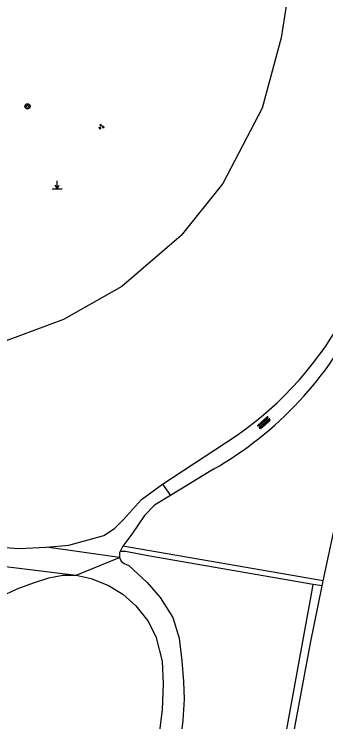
# Model space of a CAD drawing. Extents: x 131000 to 133014, y 396499 to 399001.
# Drawn here: x 131138.4 to 131185.3, y 397938.2 to 398044.7 of the extents above; entities that cross this region are included whole.
import ezdxf

# ---------------------------------------------------------------- set-up
doc = ezdxf.new("R2010")
doc.units = 0
for name, color, linetype in [('gg-knt-onverhard', 7, 'Continuous'), ('gg-knt-verharding', 7, 'Continuous'), ('gt-grn-groengrens', 7, 'Continuous'), ('gt-grn-weggrens', 7, 'Continuous'), ('gt-symb-boom', 7, 'Continuous'), ('gt-symb-groenvak', 7, 'Continuous'), ('gt-symb-markant object', 7, 'Continuous'), ('gt-symb-overige verharding', 7, 'Continuous')]:
    doc.layers.add(name, color=color, linetype=linetype)

# ---------------------------------------------------------------- blocks, each defined once
blk = doc.blocks.new('gt0-OVH')
at = {"layer": 'gt-symb-overige verharding'}
for points in [[(-0.97, 0.3), (-0.97, 0.31), (-0.96, 0.32), (-0.97, 0.33), (-0.97, 0.34), (-0.98, 0.35), (-0.99, 0.35), (-1, 0.36), (-1.01, 0.35), (-1.02, 0.35), (-1.03, 0.34), (-1.03, 0.33), (-1.04, 0.32), (-1.03, 0.31), (-1.03, 0.3), (-1.02, 0.29), (-1.01, 0.29), (-1, 0.28), (-0.99, 0.29), (-0.98, 0.29)], [(-0.87, 0.11), (-0.87, 0.12), (-0.86, 0.13), (-0.87, 0.14), (-0.87, 0.15), (-0.88, 0.16), (-0.89, 0.16), (-0.9, 0.16), (-0.91, 0.16), (-0.92, 0.16), (-0.93, 0.15), (-0.93, 0.14), (-0.94, 0.13), (-0.93, 0.12), (-0.93, 0.11), (-0.92, 0.1), (-0.91, 0.09), (-0.9, 0.09), (-0.89, 0.09), (-0.88, 0.1)], [(-0.77, 0.3), (-0.77, 0.31), (-0.76, 0.32), (-0.77, 0.33), (-0.77, 0.34), (-0.78, 0.35), (-0.79, 0.35), (-0.8, 0.36), (-0.81, 0.35), (-0.82, 0.35), (-0.83, 0.34), (-0.83, 0.33), (-0.84, 0.32), (-0.83, 0.31), (-0.83, 0.3), (-0.82, 0.29), (-0.81, 0.29), (-0.8, 0.28), (-0.79, 0.29), (-0.78, 0.29)], [(-0.67, 0.11), (-0.67, 0.12), (-0.66, 0.13), (-0.67, 0.14), (-0.67, 0.15), (-0.68, 0.16), (-0.69, 0.16), (-0.7, 0.16), (-0.71, 0.16), (-0.72, 0.16), (-0.73, 0.15), (-0.73, 0.14), (-0.74, 0.13), (-0.73, 0.12), (-0.73, 0.11), (-0.72, 0.1), (-0.71, 0.09), (-0.7, 0.09), (-0.69, 0.09), (-0.68, 0.1)], [(-0.57, 0.3), (-0.57, 0.31), (-0.56, 0.32), (-0.57, 0.33), (-0.57, 0.34), (-0.58, 0.35), (-0.59, 0.35), (-0.6, 0.36), (-0.61, 0.35), (-0.62, 0.35), (-0.63, 0.34), (-0.63, 0.33), (-0.64, 0.32), (-0.63, 0.31), (-0.63, 0.3), (-0.62, 0.29), (-0.61, 0.29), (-0.6, 0.28), (-0.59, 0.29), (-0.58, 0.29)], [(-0.47, 0.11), (-0.47, 0.12), (-0.46, 0.13), (-0.47, 0.14), (-0.47, 0.15), (-0.48, 0.16), (-0.49, 0.16), (-0.5, 0.16), (-0.51, 0.16), (-0.52, 0.16), (-0.53, 0.15), (-0.53, 0.14), (-0.54, 0.13), (-0.53, 0.12), (-0.53, 0.11), (-0.52, 0.1), (-0.51, 0.09), (-0.5, 0.09), (-0.49, 0.09), (-0.48, 0.1)], [(-0.37, 0.3), (-0.37, 0.31), (-0.36, 0.32), (-0.37, 0.33), (-0.37, 0.34), (-0.38, 0.35), (-0.39, 0.35), (-0.4, 0.36), (-0.41, 0.35), (-0.42, 0.35), (-0.43, 0.34), (-0.43, 0.33), (-0.44, 0.32), (-0.43, 0.31), (-0.43, 0.3), (-0.42, 0.29), (-0.41, 0.29), (-0.4, 0.28), (-0.39, 0.29), (-0.38, 0.29)], [(-0.27, 0.11), (-0.27, 0.12), (-0.26, 0.13), (-0.27, 0.14), (-0.27, 0.15), (-0.28, 0.16), (-0.29, 0.16), (-0.3, 0.16), (-0.31, 0.16), (-0.32, 0.16), (-0.33, 0.15), (-0.33, 0.14), (-0.34, 0.13), (-0.33, 0.12), (-0.33, 0.11), (-0.32, 0.1), (-0.31, 0.09), (-0.3, 0.09), (-0.29, 0.09), (-0.28, 0.1)], [(-0.17, 0.3), (-0.17, 0.31), (-0.16, 0.32), (-0.17, 0.33), (-0.17, 0.34), (-0.18, 0.35), (-0.19, 0.35), (-0.2, 0.36), (-0.21, 0.35), (-0.22, 0.35), (-0.23, 0.34), (-0.23, 0.33), (-0.24, 0.32), (-0.23, 0.31), (-0.23, 0.3), (-0.22, 0.29), (-0.21, 0.29), (-0.2, 0.28), (-0.19, 0.29), (-0.18, 0.29)], [(-0.07, 0.11), (-0.07, 0.12), (-0.06, 0.13), (-0.07, 0.14), (-0.07, 0.15), (-0.08, 0.16), (-0.09, 0.16), (-0.1, 0.16), (-0.11, 0.16), (-0.12, 0.16), (-0.13, 0.15), (-0.13, 0.14), (-0.14, 0.13), (-0.13, 0.12), (-0.13, 0.11), (-0.12, 0.1), (-0.11, 0.09), (-0.1, 0.09), (-0.09, 0.09), (-0.08, 0.1)], [(0.03, 0.3), (0.03, 0.31), (0.04, 0.32), (0.03, 0.33), (0.03, 0.34), (0.02, 0.35), (0.01, 0.35), (0, 0.36), (-0.01, 0.35), (-0.02, 0.35), (-0.03, 0.34), (-0.03, 0.33), (-0.04, 0.32), (-0.03, 0.31), (-0.03, 0.3), (-0.02, 0.29), (-0.01, 0.29), (0, 0.28), (0.01, 0.29), (0.02, 0.29)], [(0.13, 0.11), (0.13, 0.12), (0.14, 0.13), (0.13, 0.14), (0.13, 0.15), (0.12, 0.16), (0.11, 0.16), (0.1, 0.16), (0.09, 0.16), (0.08, 0.16), (0.07, 0.15), (0.07, 0.14), (0.06, 0.13), (0.07, 0.12), (0.07, 0.11), (0.08, 0.1), (0.09, 0.09), (0.1, 0.09), (0.11, 0.09), (0.12, 0.1)], [(0.23, 0.3), (0.23, 0.31), (0.24, 0.32), (0.23, 0.33), (0.23, 0.34), (0.22, 0.35), (0.21, 0.35), (0.2, 0.36), (0.19, 0.35), (0.18, 0.35), (0.17, 0.34), (0.17, 0.33), (0.16, 0.32), (0.17, 0.31), (0.17, 0.3), (0.18, 0.29), (0.19, 0.29), (0.2, 0.28), (0.21, 0.29), (0.22, 0.29)], [(0.33, 0.11), (0.33, 0.12), (0.34, 0.13), (0.33, 0.14), (0.33, 0.15), (0.32, 0.16), (0.31, 0.16), (0.3, 0.16), (0.29, 0.16), (0.28, 0.16), (0.27, 0.15), (0.27, 0.14), (0.26, 0.13), (0.27, 0.12), (0.27, 0.11), (0.28, 0.1), (0.29, 0.09), (0.3, 0.09), (0.31, 0.09), (0.32, 0.1)], [(0.43, 0.3), (0.43, 0.31), (0.44, 0.32), (0.43, 0.33), (0.43, 0.34), (0.42, 0.35), (0.41, 0.35), (0.4, 0.36), (0.39, 0.35), (0.38, 0.35), (0.37, 0.34), (0.37, 0.33), (0.36, 0.32), (0.37, 0.31), (0.37, 0.3), (0.38, 0.29), (0.39, 0.29), (0.4, 0.28), (0.41, 0.29), (0.42, 0.29)], [(0.53, 0.11), (0.53, 0.12), (0.54, 0.13), (0.53, 0.14), (0.53, 0.15), (0.52, 0.16), (0.51, 0.16), (0.5, 0.16), (0.49, 0.16), (0.48, 0.16), (0.47, 0.15), (0.47, 0.14), (0.46, 0.13), (0.47, 0.12), (0.47, 0.11), (0.48, 0.1), (0.49, 0.09), (0.5, 0.09), (0.51, 0.09), (0.52, 0.1)], [(0.63, 0.3), (0.63, 0.31), (0.64, 0.32), (0.63, 0.33), (0.63, 0.34), (0.62, 0.35), (0.61, 0.35), (0.6, 0.36), (0.59, 0.35), (0.58, 0.35), (0.57, 0.34), (0.57, 0.33), (0.56, 0.32), (0.57, 0.31), (0.57, 0.3), (0.58, 0.29), (0.59, 0.29), (0.6, 0.28), (0.61, 0.29), (0.62, 0.29)], [(0.73, 0.11), (0.73, 0.12), (0.74, 0.13), (0.73, 0.14), (0.73, 0.15), (0.72, 0.16), (0.71, 0.16), (0.7, 0.16), (0.69, 0.16), (0.68, 0.16), (0.67, 0.15), (0.67, 0.14), (0.66, 0.13), (0.67, 0.12), (0.67, 0.11), (0.68, 0.1), (0.69, 0.09), (0.7, 0.09), (0.71, 0.09), (0.72, 0.1)], [(0.83, 0.3), (0.83, 0.31), (0.84, 0.32), (0.83, 0.33), (0.83, 0.34), (0.82, 0.35), (0.81, 0.35), (0.8, 0.36), (0.79, 0.35), (0.78, 0.35), (0.77, 0.34), (0.77, 0.33), (0.76, 0.32), (0.77, 0.31), (0.77, 0.3), (0.78, 0.29), (0.79, 0.29), (0.8, 0.28), (0.81, 0.29), (0.82, 0.29)], [(0.93, 0.11), (0.93, 0.12), (0.94, 0.13), (0.93, 0.14), (0.93, 0.15), (0.92, 0.16), (0.91, 0.16), (0.9, 0.16), (0.89, 0.16), (0.88, 0.16), (0.87, 0.15), (0.87, 0.14), (0.86, 0.13), (0.87, 0.12), (0.87, 0.11), (0.88, 0.1), (0.89, 0.09), (0.9, 0.09), (0.91, 0.09), (0.92, 0.1)], [(1.03, 0.3), (1.03, 0.31), (1.04, 0.32), (1.03, 0.33), (1.03, 0.34), (1.02, 0.35), (1.01, 0.35), (1, 0.36), (0.99, 0.35), (0.98, 0.35), (0.97, 0.34), (0.97, 0.33), (0.96, 0.32), (0.97, 0.31), (0.97, 0.3), (0.98, 0.29), (0.99, 0.29), (1, 0.28), (1.01, 0.29), (1.02, 0.29)], [(-0.97, -0.14), (-0.97, -0.13), (-0.96, -0.12), (-0.97, -0.11), (-0.97, -0.1), (-0.98, -0.09), (-0.99, -0.09), (-1, -0.08), (-1.01, -0.09), (-1.02, -0.09), (-1.03, -0.1), (-1.03, -0.11), (-1.04, -0.12), (-1.03, -0.13), (-1.03, -0.14), (-1.02, -0.15), (-1.01, -0.15), (-1, -0.16), (-0.99, -0.15), (-0.98, -0.15)], [(-0.87, -0.33), (-0.87, -0.32), (-0.86, -0.31), (-0.87, -0.3), (-0.87, -0.29), (-0.88, -0.28), (-0.89, -0.28), (-0.9, -0.28), (-0.91, -0.28), (-0.92, -0.28), (-0.93, -0.29), (-0.93, -0.3), (-0.94, -0.31), (-0.93, -0.32), (-0.93, -0.33), (-0.92, -0.34), (-0.91, -0.35), (-0.9, -0.35), (-0.89, -0.35), (-0.88, -0.34)], [(-0.77, -0.14), (-0.77, -0.13), (-0.76, -0.12), (-0.77, -0.11), (-0.77, -0.1), (-0.78, -0.09), (-0.79, -0.09), (-0.8, -0.08), (-0.81, -0.09), (-0.82, -0.09), (-0.83, -0.1), (-0.83, -0.11), (-0.84, -0.12), (-0.83, -0.13), (-0.83, -0.14), (-0.82, -0.15), (-0.81, -0.15), (-0.8, -0.16), (-0.79, -0.15), (-0.78, -0.15)], [(-0.67, -0.33), (-0.67, -0.32), (-0.66, -0.31), (-0.67, -0.3), (-0.67, -0.29), (-0.68, -0.28), (-0.69, -0.28), (-0.7, -0.28), (-0.71, -0.28), (-0.72, -0.28), (-0.73, -0.29), (-0.73, -0.3), (-0.74, -0.31), (-0.73, -0.32), (-0.73, -0.33), (-0.72, -0.34), (-0.71, -0.35), (-0.7, -0.35), (-0.69, -0.35), (-0.68, -0.34)], [(-0.57, -0.14), (-0.57, -0.13), (-0.56, -0.12), (-0.57, -0.11), (-0.57, -0.1), (-0.58, -0.09), (-0.59, -0.09), (-0.6, -0.08), (-0.61, -0.09), (-0.62, -0.09), (-0.63, -0.1), (-0.63, -0.11), (-0.64, -0.12), (-0.63, -0.13), (-0.63, -0.14), (-0.62, -0.15), (-0.61, -0.15), (-0.6, -0.16), (-0.59, -0.15), (-0.58, -0.15)], [(-0.47, -0.33), (-0.47, -0.32), (-0.46, -0.31), (-0.47, -0.3), (-0.47, -0.29), (-0.48, -0.28), (-0.49, -0.28), (-0.5, -0.28), (-0.51, -0.28), (-0.52, -0.28), (-0.53, -0.29), (-0.53, -0.3), (-0.54, -0.31), (-0.53, -0.32), (-0.53, -0.33), (-0.52, -0.34), (-0.51, -0.35), (-0.5, -0.35), (-0.49, -0.35), (-0.48, -0.34)], [(-0.37, -0.14), (-0.37, -0.13), (-0.36, -0.12), (-0.37, -0.11), (-0.37, -0.1), (-0.38, -0.09), (-0.39, -0.09), (-0.4, -0.08), (-0.41, -0.09), (-0.42, -0.09), (-0.43, -0.1), (-0.43, -0.11), (-0.44, -0.12), (-0.43, -0.13), (-0.43, -0.14), (-0.42, -0.15), (-0.41, -0.15), (-0.4, -0.16), (-0.39, -0.15), (-0.38, -0.15)], [(-0.27, -0.33), (-0.27, -0.32), (-0.26, -0.31), (-0.27, -0.3), (-0.27, -0.29), (-0.28, -0.28), (-0.29, -0.28), (-0.3, -0.28), (-0.31, -0.28), (-0.32, -0.28), (-0.33, -0.29), (-0.33, -0.3), (-0.34, -0.31), (-0.33, -0.32), (-0.33, -0.33), (-0.32, -0.34), (-0.31, -0.35), (-0.3, -0.35), (-0.29, -0.35), (-0.28, -0.34)], [(-0.17, -0.14), (-0.17, -0.13), (-0.16, -0.12), (-0.17, -0.11), (-0.17, -0.1), (-0.18, -0.09), (-0.19, -0.09), (-0.2, -0.08), (-0.21, -0.09), (-0.22, -0.09), (-0.23, -0.1), (-0.23, -0.11), (-0.24, -0.12), (-0.23, -0.13), (-0.23, -0.14), (-0.22, -0.15), (-0.21, -0.15), (-0.2, -0.16), (-0.19, -0.15), (-0.18, -0.15)], [(-0.07, -0.33), (-0.07, -0.32), (-0.06, -0.31), (-0.07, -0.3), (-0.07, -0.29), (-0.08, -0.28), (-0.09, -0.28), (-0.1, -0.28), (-0.11, -0.28), (-0.12, -0.28), (-0.13, -0.29), (-0.13, -0.3), (-0.14, -0.31), (-0.13, -0.32), (-0.13, -0.33), (-0.12, -0.34), (-0.11, -0.35), (-0.1, -0.35), (-0.09, -0.35), (-0.08, -0.34)], [(0.03, -0.14), (0.03, -0.13), (0.04, -0.12), (0.03, -0.11), (0.03, -0.1), (0.02, -0.09), (0.01, -0.09), (0, -0.08), (-0.01, -0.09), (-0.02, -0.09), (-0.03, -0.1), (-0.03, -0.11), (-0.04, -0.12), (-0.03, -0.13), (-0.03, -0.14), (-0.02, -0.15), (-0.01, -0.15), (0, -0.16), (0.01, -0.15), (0.02, -0.15)], [(0.13, -0.33), (0.13, -0.32), (0.14, -0.31), (0.13, -0.3), (0.13, -0.29), (0.12, -0.28), (0.11, -0.28), (0.1, -0.28), (0.09, -0.28), (0.08, -0.28), (0.07, -0.29), (0.07, -0.3), (0.06, -0.31), (0.07, -0.32), (0.07, -0.33), (0.08, -0.34), (0.09, -0.35), (0.1, -0.35), (0.11, -0.35), (0.12, -0.34)], [(0.23, -0.14), (0.23, -0.13), (0.24, -0.12), (0.23, -0.11), (0.23, -0.1), (0.22, -0.09), (0.21, -0.09), (0.2, -0.08), (0.19, -0.09), (0.18, -0.09), (0.17, -0.1), (0.17, -0.11), (0.16, -0.12), (0.17, -0.13), (0.17, -0.14), (0.18, -0.15), (0.19, -0.15), (0.2, -0.16), (0.21, -0.15), (0.22, -0.15)], [(0.33, -0.33), (0.33, -0.32), (0.34, -0.31), (0.33, -0.3), (0.33, -0.29), (0.32, -0.28), (0.31, -0.28), (0.3, -0.28), (0.29, -0.28), (0.28, -0.28), (0.27, -0.29), (0.27, -0.3), (0.26, -0.31), (0.27, -0.32), (0.27, -0.33), (0.28, -0.34), (0.29, -0.35), (0.3, -0.35), (0.31, -0.35), (0.32, -0.34)], [(0.43, -0.14), (0.43, -0.13), (0.44, -0.12), (0.43, -0.11), (0.43, -0.1), (0.42, -0.09), (0.41, -0.09), (0.4, -0.08), (0.39, -0.09), (0.38, -0.09), (0.37, -0.1), (0.37, -0.11), (0.36, -0.12), (0.37, -0.13), (0.37, -0.14), (0.38, -0.15), (0.39, -0.15), (0.4, -0.16), (0.41, -0.15), (0.42, -0.15)], [(0.53, -0.33), (0.53, -0.32), (0.54, -0.31), (0.53, -0.3), (0.53, -0.29), (0.52, -0.28), (0.51, -0.28), (0.5, -0.28), (0.49, -0.28), (0.48, -0.28), (0.47, -0.29), (0.47, -0.3), (0.46, -0.31), (0.47, -0.32), (0.47, -0.33), (0.48, -0.34), (0.49, -0.35), (0.5, -0.35), (0.51, -0.35), (0.52, -0.34)], [(0.63, -0.14), (0.63, -0.13), (0.64, -0.12), (0.63, -0.11), (0.63, -0.1), (0.62, -0.09), (0.61, -0.09), (0.6, -0.08), (0.59, -0.09), (0.58, -0.09), (0.57, -0.1), (0.57, -0.11), (0.56, -0.12), (0.57, -0.13), (0.57, -0.14), (0.58, -0.15), (0.59, -0.15), (0.6, -0.16), (0.61, -0.15), (0.62, -0.15)], [(0.73, -0.33), (0.73, -0.32), (0.74, -0.31), (0.73, -0.3), (0.73, -0.29), (0.72, -0.28), (0.71, -0.28), (0.7, -0.28), (0.69, -0.28), (0.68, -0.28), (0.67, -0.29), (0.67, -0.3), (0.66, -0.31), (0.67, -0.32), (0.67, -0.33), (0.68, -0.34), (0.69, -0.35), (0.7, -0.35), (0.71, -0.35), (0.72, -0.34)], [(0.83, -0.14), (0.83, -0.13), (0.84, -0.12), (0.83, -0.11), (0.83, -0.1), (0.82, -0.09), (0.81, -0.09), (0.8, -0.08), (0.79, -0.09), (0.78, -0.09), (0.77, -0.1), (0.77, -0.11), (0.76, -0.12), (0.77, -0.13), (0.77, -0.14), (0.78, -0.15), (0.79, -0.15), (0.8, -0.16), (0.81, -0.15), (0.82, -0.15)], [(0.93, -0.33), (0.93, -0.32), (0.94, -0.31), (0.93, -0.3), (0.93, -0.29), (0.92, -0.28), (0.91, -0.28), (0.9, -0.28), (0.89, -0.28), (0.88, -0.28), (0.87, -0.29), (0.87, -0.3), (0.86, -0.31), (0.87, -0.32), (0.87, -0.33), (0.88, -0.34), (0.89, -0.35), (0.9, -0.35), (0.91, -0.35), (0.92, -0.34)], [(1.03, -0.14), (1.03, -0.13), (1.04, -0.12), (1.03, -0.11), (1.03, -0.1), (1.02, -0.09), (1.01, -0.09), (1, -0.08), (0.99, -0.09), (0.98, -0.09), (0.97, -0.1), (0.97, -0.11), (0.96, -0.12), (0.97, -0.13), (0.97, -0.14), (0.98, -0.15), (0.99, -0.15), (1, -0.16), (1.01, -0.15), (1.02, -0.15)]]:
    blk.add_lwpolyline(points, close=True, dxfattribs=at)
blk = doc.blocks.new('gt0-GRVAK')
at = {"layer": 'gt-symb-groenvak'}
for p, q in [((-0.11, 0.19), (-0.23, 0.24)), ((-0.18, 0.15), (0.09, 0.15)), ((-0.09, 0.21), (-0.16, 0.32)), ((-0.05, 0.21), (-0.05, 0.39)), ((0, 0.21), (0.06, 0.32)), ((0.02, 0.19), (0.13, 0.24)), ((0.26, -0.05), (0.2, 0.06)), ((0.3, -0.05), (0.3, 0.13)), ((0.35, -0.05), (0.41, 0.06)), ((-0.24, -0.23), (-0.36, -0.18)), ((-0.32, -0.26), (-0.05, -0.26)), ((-0.23, -0.21), (-0.29, -0.09)), ((-0.18, -0.2), (-0.18, -0.02)), ((-0.14, -0.21), (-0.07, -0.09)), ((-0.12, -0.23), (0, -0.18)), ((0.24, -0.07), (0.12, -0.02)), ((0.17, -0.11), (0.44, -0.11)), ((0.37, -0.07), (0.49, -0.02))]:
    blk.add_line(p, q, dxfattribs=at)
blk = doc.blocks.new('gt0-BOOM')
at = {"layer": 'gt-symb-boom'}
for radius in [0.4, 0.2]:
    blk.add_circle((0, 0), radius, dxfattribs=at)
blk = doc.blocks.new('gt0-MARKOB')
at = {"layer": 'gt-symb-markant object'}
for p, q in [((0, 0), (0, 1.2)), ((-0.75, 0), (0.75, 0)), ((0, 0), (-0.3, 0.52)), ((0, 0), (0.3, 0.52))]:
    blk.add_line(p, q, dxfattribs=at)

msp = doc.modelspace()

# ---------------------------------------------------------------- linework, layer by layer
at = {"layer": 'gg-knt-onverhard'}
for p, q in [((131160.75, 397973.91), (131171.81, 397981.2)), ((131168.4, 397976.19), (131161.94, 397972.24))]:
    msp.add_line(p, q, dxfattribs=at)
msp.add_lwpolyline([(131136.29, 397956.96), (131138.9, 397958.17), (131141.35, 397959.08), (131143.64, 397959.84), (131145.76, 397960.22), (131147.78, 397960.21)], dxfattribs=at)
for centre, radius, start, end in [((131141.46, 398023.47), 54.42, 299.6768, 334.4499), ((131142.16, 398024.28), 52.29, 304.5357, 332.3374)]:
    msp.add_arc(centre, radius, start, end, dxfattribs=at)
at = {"layer": 'gg-knt-verharding'}
for p, q in [((131160.75, 397973.91), (131161.94, 397972.24)), ((131154.81, 397964.58), (131154.41, 397963.82)), ((131136.33, 397961.62), (131147.78, 397960.21)), ((131184.76, 397958.61), (131184.92, 397959.39))]:
    msp.add_line(p, q, dxfattribs=at)
for points in [[(131184.92, 397959.39), (131186.62, 397967.29), (131188.58, 397975.75), (131190.82, 397984.7), (131193.19, 397993.62), (131194.96, 398000)], [(131067.36, 397988.29), (131080.13, 397981.1), (131090.04, 397976.32), (131096.75, 397973.01), (131102.74, 397971.12), (131110.72, 397968.53), (131118.67, 397967.03), (131127.16, 397965.67), (131134.27, 397964.59), (131139.16, 397964.23), (131143.29, 397964.44)], [(131143.29, 397964.44), (131146.65, 397964.77), (131151.92, 397966.18), (131153.52, 397967.28), (131154.9, 397968.62), (131157.59, 397971.62), (131160.75, 397973.91)], [(131161.94, 397972.24), (131159.54, 397970.77), (131158.03, 397969.19), (131156.13, 397966.39), (131154.81, 397964.58)], [(131154.41, 397963.82), (131154.3, 397963.59), (131154.27, 397962.9)], [(131154.27, 397962.9), (131154.56, 397962.34), (131155.01, 397962.01), (131155.7, 397961.67), (131158.47, 397959.14), (131160.39, 397956.88), (131162.29, 397953.85), (131163.25, 397950.77), (131163.65, 397947.33), (131163.91, 397944.21), (131164.03, 397941.56), (131163.82, 397938.38), (131163.46, 397935.52), (131162.81, 397932.9), (131160.85, 397919.45), (131158.27, 397908.05), (131155.81, 397901.39), (131153.94, 397895.63), (131151.63, 397890.83), (131149.12, 397886.5), (131144.82, 397880.54), (131138.32, 397871.86)], [(131147.78, 397960.21), (131150.01, 397959.73), (131152.62, 397958.69), (131154.81, 397957.35), (131156.76, 397955.63), (131158.54, 397953.38), (131159.76, 397951), (131160.69, 397947.3), (131160.86, 397943.87), (131160.7, 397939.99), (131159.99, 397934.34), (131157.71, 397920.83), (131155.66, 397912.75), (131153.83, 397906.14), (131148.94, 397893.43), (131145.43, 397887.59), (131140.97, 397881.4), (131136.55, 397874.35), (131131.55, 397868.26), (131126.41, 397862.49), (131120.16, 397856.29), (131113.85, 397848.62), (131102.03, 397837.53), (131091.32, 397827.01)], [(131166.03, 397857.97), (131172.03, 397890.44), (131177.19, 397918.72), (131183.02, 397950), (131184.76, 397958.61)]]:
    msp.add_lwpolyline(points, dxfattribs=at)
at = {"layer": 'gt-grn-groengrens'}
for p, q in [((131184.92, 397959.39), (131154.81, 397964.58)), ((131184.76, 397958.61), (131183.39, 397958.85))]:
    msp.add_line(p, q, dxfattribs=at)
for points in [[(131204.17, 398092.67), (131194.21, 398044.93), (131179.62, 398047.57), (131178.58, 398041.09), (131175.72, 398030.51), (131169.83, 398019.2), (131163.54, 398011.36), (131154.65, 398003.66), (131145.86, 397998.7), (131137.22, 397995.48), (131132.14, 397994.3), (131122.18, 397993.33), (131116.3, 397993.32), (131111.21, 397994.43), (131098.22, 397997.49), (131090.95, 398000), (131084.48, 398002.5), (131076.89, 398006.31), (131073.67, 398008.16)], [(131183.39, 397958.85), (131158.57, 397963.14), (131155.17, 397963.78), (131154.41, 397963.82)], [(131165.04, 397858.2), (131183.19, 397957.66), (131183.39, 397958.85)]]:
    msp.add_lwpolyline(points, dxfattribs=at)
at = {"layer": 'gt-grn-weggrens'}
for p, q in [((131154.27, 397962.9), (131143.29, 397964.44)), ((131147.78, 397960.21), (131154.27, 397962.9))]:
    msp.add_line(p, q, dxfattribs=at)

# ---------------------------------------------------------------- block references
at = {"layer": 'gt-symb-boom'}
msp.add_blockref('gt0-BOOM', (131140.46, 398030.8), dxfattribs=at)
at = {"layer": 'gt-symb-groenvak'}
msp.add_blockref('gt0-GRVAK', (131151.54, 398027.74), dxfattribs=at)
at = {"layer": 'gt-symb-markant object'}
msp.add_blockref('gt0-MARKOB', (131144.92, 398018.39), dxfattribs=at)
at = {"layer": 'gt-symb-overige verharding', "rotation": 41.51461925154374}
msp.add_blockref('gt0-OVH', (131176.01, 397983.16), dxfattribs=at)

doc.saveas('drawing.dxf')
